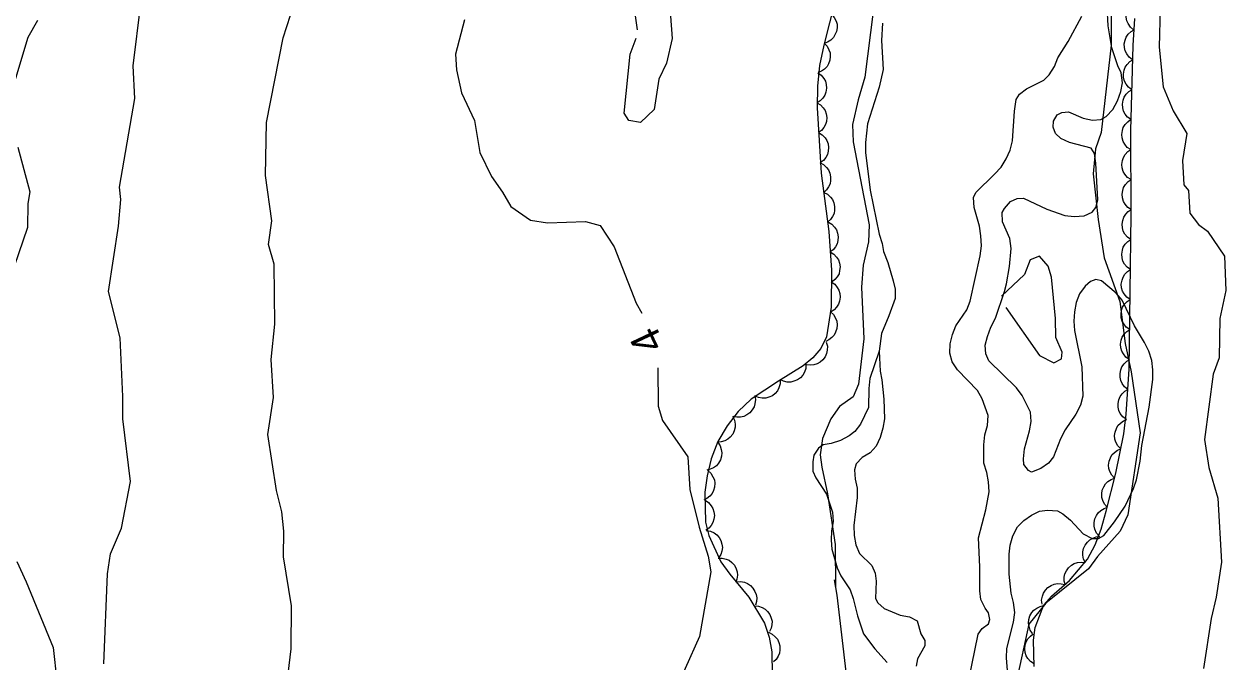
# Model space of a CAD drawing. Extents: x 282461 to 284471, y 5554090 to 5557646.
# Drawn here: x 283364.7 to 283484.9, y 5556219.4 to 5556283.2 of the extents above; entities that cross this region are included whole.
import ezdxf

# ---------------------------------------------------------------- set-up
doc = ezdxf.new("R2010")
doc.units = 0
for name, color, linetype in [('Niveau 2', 7, 'Continuous'), ('Niveau 4', 7, 'Continuous'), ('Niveau 44', 7, 'Continuous'), ('Niveau 7', 7, 'Continuous')]:
    doc.layers.add(name, color=color, linetype=linetype)

msp = doc.modelspace()

# ---------------------------------------------------------------- linework, layer by layer
at = {"layer": 'Niveau 2'}
for points in [[(283426.05, 5556282.6), (283424.89, 5556290.68)], [(283372.67, 5556219.18), (283373.02, 5556228.2), (283373.34, 5556230.18), (283374.42, 5556232.77), (283375.34, 5556237.41), (283374.58, 5556243.7), (283374.58, 5556245.93), (283374.3, 5556251.79), (283373.13, 5556256.42), (283374.13, 5556262.95), (283374.38, 5556265.64), (283374.24, 5556266.86), (283375.78, 5556275.71), (283375.61, 5556278.99), (283376.37, 5556285.19)], [(283478.34, 5556284.79), (283478.24, 5556280.87), (283478.65, 5556276.88), (283479.65, 5556274.49), (283481.03, 5556272.22), (283480.59, 5556269.54), (283480.71, 5556267.1), (283481.18, 5556266.54), (283481.32, 5556264.27), (283482.17, 5556263.13), (283483.08, 5556262.44), (283484.8, 5556259.97), (283484.93, 5556256.52), (283484.32, 5556253.72), (283484.25, 5556249.79), (283483.65, 5556248.16), (283482.78, 5556241.63), (283483.23, 5556238.82), (283484.12, 5556235.76), (283484.5, 5556229.36), (283483.96, 5556225.87), (283483.46, 5556223.71), (283482.68, 5556218.71)], [(283366.02, 5556283.54), (283365.08, 5556281.81), (283363.64, 5556277.05)], [(283390.71, 5556214.84), (283391.4, 5556220.7), (283391.43, 5556224.99), (283390.63, 5556229.9), (283390.69, 5556232.46), (283390.46, 5556234.4), (283389.93, 5556236.52), (283389.09, 5556242.12), (283389.65, 5556245.81), (283389.4, 5556249.62), (283389.77, 5556253.14), (283389.7, 5556259.16), (283389.13, 5556261.13), (283389.46, 5556263.49), (283388.83, 5556268.02), (283388.95, 5556273.32), (283390.62, 5556281.78), (283391.33, 5556284.06)], [(283408.74, 5556283.59), (283407.84, 5556280.16), (283407.94, 5556278.58), (283408.45, 5556276.29), (283409.74, 5556273.52), (283410.27, 5556270.34), (283411.46, 5556267.93), (283412.56, 5556266.37), (283413.37, 5556264.91), (283415.37, 5556263.57), (283417.05, 5556263.28), (283420.84, 5556263.41), (283422.32, 5556263.02), (283423.73, 5556260.9), (283425.92, 5556255.24), (283426.48, 5556254.25)], [(283429.36, 5556283.97), (283429.53, 5556281.74), (283428.96, 5556279.25)], [(283449.65, 5556284.41), (283448.8, 5556277.87), (283448.13, 5556275.59), (283447.58, 5556273.13), (283447.64, 5556271.39), (283449.24, 5556263.09), (283449.18, 5556261.38), (283448.63, 5556259.07), (283448.46, 5556256.87), (283448.71, 5556251.69), (283448.17, 5556247.16), (283447.62, 5556245.9), (283446.27, 5556244.92), (283445.39, 5556243.68), (283444.58, 5556241.73), (283444.32, 5556240.08), (283444.49, 5556238.85), (283445.08, 5556236.18), (283445.84, 5556231.11), (283445.88, 5556226.83)], [(283473.43, 5556283.99), (283473.46, 5556281.07), (283472.46, 5556272.32), (283471.89, 5556270.69), (283471.65, 5556268.18), (283472.13, 5556263.64), (283472.76, 5556259.79), (283474.31, 5556255.43), (283474.86, 5556251.23), (283475.45, 5556248.4), (283476.36, 5556242.29), (283475.12, 5556234.09), (283474.34, 5556232.47), (283472.07, 5556229.93), (283471.18, 5556228.7), (283466.92, 5556225.27), (283465.21, 5556223.16), (283463.96, 5556217.5)], [(283428.96, 5556279.25), (283428.2, 5556277.66), (283427.74, 5556274.63), (283426.36, 5556273.32), (283425.19, 5556273.51), (283424.73, 5556274.25), (283425.34, 5556280.16), (283425.92, 5556281.76)], [(283364.05, 5556270.85), (283365.25, 5556266.38), (283365.05, 5556265.22), (283365.02, 5556262.81), (283361.94, 5556253.85)], [(283462.9, 5556254.81), (283466.26, 5556250.02), (283467.7, 5556249.28), (283468.48, 5556249.7), (283468.55, 5556250.36), (283467.9, 5556251.82), (283467.87, 5556253.71), (283467.48, 5556257.86), (283467.14, 5556258.96), (283466.26, 5556259.95), (283465.34, 5556259.58), (283464.78, 5556258.13), (283462.46, 5556255.96)], [(283428.08, 5556248.79), (283428.12, 5556244.96), (283428.57, 5556243.52), (283431.08, 5556239.9), (283431.28, 5556236.63), (283432.23, 5556232.86), (283433.14, 5556229.97), (283433.4, 5556228.39), (283432.25, 5556221.91), (283429.38, 5556215.52)], [(283363.96, 5556229.42), (283364.89, 5556227.4), (283367.59, 5556220.81), (283367.96, 5556217.49), (283367.61, 5556214.99), (283365.17, 5556212.8), (283364.34, 5556212.93)], [(283445.75, 5556227.6), (283446.01, 5556226.05), (283447.38, 5556214.42)]]:
    msp.add_lwpolyline(points, dxfattribs=at)
at = {"layer": 'Niveau 4'}
for points in [[(283468.1, 5556279.8), (283469.14, 5556281.44), (283470.51, 5556283.95)], [(283450.58, 5556283.26), (283450.48, 5556281.52), (283450.64, 5556278.61), (283450.25, 5556276.86), (283449.07, 5556273.18), (283448.96, 5556272.25), (283448.86, 5556271.32), (283448.87, 5556270.33), (283449.32, 5556266.56), (283450.25, 5556262.15), (283450.55, 5556261.22), (283450.67, 5556260.41), (283451.1, 5556259.33), (283451.64, 5556257.48), (283451.82, 5556256.66), (283451.83, 5556255.73), (283451.2, 5556253.98), (283450.46, 5556252.23), (283450.25, 5556250.47), (283450.32, 5556248.45), (283450.5, 5556247.58), (283450.69, 5556245.66), (283450.77, 5556243.68), (283450.6, 5556242.75), (283450.32, 5556241.82), (283449.92, 5556240.94), (283449.34, 5556240.3), (283448.53, 5556239.82), (283447.95, 5556239.18), (283447.78, 5556238.6), (283447.85, 5556237.67), (283448.03, 5556236.74), (283448.04, 5556235.81), (283447.71, 5556233.01), (283447.72, 5556232.02), (283447.91, 5556231.1), (283448.26, 5556230.23), (283449.5, 5556229.02), (283449.85, 5556228.27), (283449.92, 5556227.45), (283449.87, 5556225.71), (283450.11, 5556225.3), (283450.75, 5556224.73), (283452.33, 5556224.04), (283453.27, 5556223.88), (283454.03, 5556223.48), (283454.39, 5556222.2)], [(283459.2, 5556217.6), (283460.15, 5556222.14), (283460.55, 5556222.73), (283461.19, 5556223.2), (283461.3, 5556223.61), (283461.18, 5556224.3), (283460.83, 5556224.76), (283460.41, 5556225.63), (283460.29, 5556226.5), (283460.32, 5556228.89), (283460.18, 5556231.79), (283460.92, 5556234.59), (283461.25, 5556236.4), (283461.18, 5556237.39), (283461, 5556238.32), (283460.7, 5556239.24), (283460.69, 5556241.1), (283460.79, 5556242.09), (283461.08, 5556243.03), (283461.13, 5556244.02), (283460.53, 5556245.7), (283460.06, 5556246.51), (283458.06, 5556248.58), (283457.53, 5556249.39), (283457.29, 5556250.26), (283457.34, 5556251.19), (283457.56, 5556252.12), (283457.91, 5556253), (283459, 5556254.58), (283459.34, 5556255.46), (283460.35, 5556260), (283460.46, 5556260.99), (283460.39, 5556261.98), (283460.27, 5556262.97), (283459.73, 5556264.83), (283459.66, 5556265.81), (283459.89, 5556266.34), (283461.79, 5556268.16), (283462.43, 5556268.87), (283462.95, 5556269.68), (283463.35, 5556270.56), (283463.57, 5556271.49), (283463.78, 5556274.46), (283463.94, 5556275.63), (283464.29, 5556276.15), (283464.98, 5556276.69), (283466.72, 5556277.57), (283467.24, 5556278.1), (283467.76, 5556278.92), (283468.1, 5556279.8)], [(283454.39, 5556222.2), (283454.8, 5556221.51), (283454.8, 5556220.99), (283454.06, 5556219.7), (283453.95, 5556218.94)]]:
    msp.add_lwpolyline(points, dxfattribs=at)
at = {"layer": 'Niveau 44'}
for points in [[(283446.96, 5556290.04), (283444.69, 5556281.06), (283444.28, 5556279.02), (283444.07, 5556276.96), (283444.03, 5556274.79), (283444.43, 5556268.27), (283445.21, 5556262.41), (283445.45, 5556258.54), (283445.43, 5556254.87), (283444.96, 5556251.89), (283444.4, 5556250.73), (283443.59, 5556249.79), (283442.64, 5556248.98), (283440.15, 5556247.47), (283437.42, 5556245.67)], [(283475.69, 5556282.6), (283475.37, 5556282.87), (283475.14, 5556283.21), (283475, 5556283.5), (283474.94, 5556283.85), (283474.95, 5556284.22), (283475.05, 5556284.59), (283475.17, 5556284.89), (283475.39, 5556285.17), (283475.66, 5556285.41), (283475.98, 5556285.58)], [(283445.47, 5556284.15), (283445.75, 5556283.84), (283445.92, 5556283.47), (283446.02, 5556283.15), (283446.02, 5556282.8), (283445.96, 5556282.44), (283445.81, 5556282.09), (283445.65, 5556281.81), (283445.39, 5556281.57), (283445.07, 5556281.37), (283444.74, 5556281.24)], [(283465.75, 5556218.91), (283465.67, 5556221.56), (283465.83, 5556222.83), (283466.71, 5556225.09), (283467.49, 5556225.97), (283469.27, 5556227.52), (283471.09, 5556229.67), (283471.86, 5556231.08), (283472.45, 5556232.67), (283472.96, 5556234.46), (283473.9, 5556238.27), (283474.71, 5556242.18), (283474.96, 5556244.17), (283475.25, 5556248.64), (283475.45, 5556264.11), (283475.4, 5556272.54), (283475.65, 5556281.04), (283475.8, 5556283.74)], [(283475.57, 5556279.6), (283475.24, 5556279.86), (283475, 5556280.19), (283474.84, 5556280.48), (283474.77, 5556280.82), (283474.76, 5556281.19), (283474.85, 5556281.56), (283474.95, 5556281.87), (283475.16, 5556282.15), (283475.43, 5556282.41), (283475.74, 5556282.6)], [(283444.73, 5556281.25), (283445.02, 5556280.95), (283445.21, 5556280.59), (283445.32, 5556280.28), (283445.34, 5556279.93), (283445.3, 5556279.56), (283445.16, 5556279.2), (283445.02, 5556278.91), (283444.77, 5556278.66), (283444.47, 5556278.45), (283444.14, 5556278.31)], [(283475.52, 5556276.6), (283475.18, 5556276.85), (283474.93, 5556277.17), (283474.77, 5556277.46), (283474.69, 5556277.8), (283474.67, 5556278.17), (283474.74, 5556278.55), (283474.84, 5556278.86), (283475.04, 5556279.14), (283475.3, 5556279.41), (283475.61, 5556279.6)], [(283444.09, 5556278.3), (283444.44, 5556278.06), (283444.69, 5556277.74), (283444.85, 5556277.46), (283444.94, 5556277.11), (283444.96, 5556276.75), (283444.89, 5556276.37), (283444.8, 5556276.06), (283444.6, 5556275.77), (283444.34, 5556275.5), (283444.04, 5556275.3)], [(283475.43, 5556273.61), (283475.09, 5556273.85), (283474.85, 5556274.17), (283474.68, 5556274.46), (283474.6, 5556274.8), (283474.58, 5556275.17), (283474.66, 5556275.55), (283474.75, 5556275.86), (283474.96, 5556276.15), (283475.22, 5556276.41), (283475.52, 5556276.6)], [(283444, 5556275.3), (283444.36, 5556275.09), (283444.63, 5556274.79), (283444.82, 5556274.52), (283444.93, 5556274.19), (283444.99, 5556273.82), (283444.95, 5556273.44), (283444.88, 5556273.12), (283444.7, 5556272.82), (283444.47, 5556272.53), (283444.18, 5556272.31)], [(283475.41, 5556270.61), (283475.06, 5556270.84), (283474.81, 5556271.16), (283474.63, 5556271.44), (283474.54, 5556271.78), (283474.51, 5556272.14), (283474.57, 5556272.52), (283474.65, 5556272.84), (283474.85, 5556273.13), (283475.1, 5556273.4), (283475.39, 5556273.61)], [(283444.18, 5556272.31), (283444.54, 5556272.1), (283444.82, 5556271.8), (283445.01, 5556271.53), (283445.12, 5556271.19), (283445.17, 5556270.83), (283445.13, 5556270.45), (283445.06, 5556270.13), (283444.89, 5556269.82), (283444.65, 5556269.54), (283444.37, 5556269.32)], [(283475.43, 5556267.61), (283475.08, 5556267.84), (283474.82, 5556268.16), (283474.65, 5556268.44), (283474.56, 5556268.78), (283474.52, 5556269.14), (283474.59, 5556269.52), (283474.67, 5556269.84), (283474.86, 5556270.13), (283475.11, 5556270.41), (283475.41, 5556270.61)], [(283444.29, 5556269.31), (283444.67, 5556269.12), (283444.96, 5556268.84), (283445.17, 5556268.59), (283445.3, 5556268.26), (283445.38, 5556267.9), (283445.37, 5556267.52), (283445.32, 5556267.2), (283445.17, 5556266.88), (283444.96, 5556266.58), (283444.69, 5556266.34)], [(283475.45, 5556264.61), (283475.1, 5556264.84), (283474.84, 5556265.16), (283474.67, 5556265.44), (283474.58, 5556265.78), (283474.54, 5556266.15), (283474.6, 5556266.52), (283474.69, 5556266.84), (283474.88, 5556267.13), (283475.13, 5556267.41), (283475.43, 5556267.61)], [(283444.69, 5556266.34), (283445.06, 5556266.15), (283445.36, 5556265.87), (283445.56, 5556265.62), (283445.7, 5556265.29), (283445.78, 5556264.93), (283445.76, 5556264.55), (283445.72, 5556264.23), (283445.57, 5556263.91), (283445.35, 5556263.61), (283445.08, 5556263.37)], [(283475.42, 5556261.61), (283475.07, 5556261.85), (283474.82, 5556262.17), (283474.65, 5556262.46), (283474.57, 5556262.8), (283474.54, 5556263.17), (283474.61, 5556263.54), (283474.7, 5556263.85), (283474.9, 5556264.15), (283475.16, 5556264.41), (283475.46, 5556264.61)], [(283445.15, 5556263.37), (283445.51, 5556263.16), (283445.78, 5556262.86), (283445.97, 5556262.59), (283446.08, 5556262.26), (283446.14, 5556261.89), (283446.1, 5556261.51), (283446.03, 5556261.19), (283445.86, 5556260.89), (283445.62, 5556260.6), (283445.34, 5556260.38)], [(283475.38, 5556258.62), (283475.04, 5556258.85), (283474.78, 5556259.17), (283474.62, 5556259.46), (283474.53, 5556259.8), (283474.5, 5556260.17), (283474.57, 5556260.54), (283474.66, 5556260.86), (283474.86, 5556261.15), (283475.12, 5556261.42), (283475.42, 5556261.61)], [(283445.34, 5556260.38), (283445.7, 5556260.17), (283445.97, 5556259.87), (283446.16, 5556259.6), (283446.27, 5556259.26), (283446.32, 5556258.9), (283446.28, 5556258.52), (283446.22, 5556258.2), (283446.04, 5556257.89), (283445.81, 5556257.61), (283445.52, 5556257.39)], [(283475.34, 5556255.62), (283475, 5556255.86), (283474.75, 5556256.18), (283474.58, 5556256.46), (283474.49, 5556256.8), (283474.46, 5556257.17), (283474.53, 5556257.55), (283474.63, 5556257.86), (283474.82, 5556258.15), (283475.08, 5556258.42), (283475.38, 5556258.62)], [(283445.44, 5556257.39), (283445.79, 5556257.15), (283446.04, 5556256.83), (283446.21, 5556256.55), (283446.3, 5556256.21), (283446.33, 5556255.84), (283446.26, 5556255.46), (283446.18, 5556255.15), (283445.98, 5556254.86), (283445.73, 5556254.59), (283445.43, 5556254.39)], [(283475.3, 5556252.62), (283474.96, 5556252.86), (283474.71, 5556253.18), (283474.54, 5556253.46), (283474.45, 5556253.8), (283474.43, 5556254.17), (283474.49, 5556254.55), (283474.59, 5556254.86), (283474.78, 5556255.15), (283475.04, 5556255.42), (283475.34, 5556255.62)], [(283445.35, 5556254.39), (283445.66, 5556254.11), (283445.86, 5556253.76), (283445.99, 5556253.45), (283446.03, 5556253.1), (283446, 5556252.73), (283445.88, 5556252.37), (283445.74, 5556252.07), (283445.5, 5556251.81), (283445.21, 5556251.58), (283444.89, 5556251.43)], [(283475.26, 5556249.62), (283474.92, 5556249.86), (283474.67, 5556250.18), (283474.5, 5556250.46), (283474.41, 5556250.8), (283474.39, 5556251.17), (283474.46, 5556251.55), (283474.55, 5556251.86), (283474.75, 5556252.15), (283475, 5556252.42), (283475.3, 5556252.62)], [(283444.94, 5556251.35), (283445.05, 5556250.95), (283445.03, 5556250.54), (283444.98, 5556250.22), (283444.83, 5556249.9), (283444.61, 5556249.6), (283444.32, 5556249.36), (283444.04, 5556249.18), (283443.71, 5556249.08), (283443.34, 5556249.04), (283442.98, 5556249.08)], [(283442.91, 5556249.14), (283442.89, 5556248.73), (283442.75, 5556248.34), (283442.6, 5556248.05), (283442.36, 5556247.8), (283442.06, 5556247.58), (283441.7, 5556247.44), (283441.39, 5556247.35), (283441.04, 5556247.36), (283440.67, 5556247.44), (283440.35, 5556247.59)], [(283475.12, 5556246.63), (283474.79, 5556246.88), (283474.55, 5556247.22), (283474.4, 5556247.51), (283474.33, 5556247.85), (283474.33, 5556248.22), (283474.41, 5556248.59), (283474.52, 5556248.9), (283474.73, 5556249.18), (283475, 5556249.44), (283475.31, 5556249.62)], [(283440.34, 5556247.6), (283440.34, 5556247.18), (283440.21, 5556246.79), (283440.07, 5556246.49), (283439.84, 5556246.23), (283439.55, 5556246), (283439.2, 5556245.85), (283438.89, 5556245.75), (283438.54, 5556245.75), (283438.17, 5556245.81), (283437.84, 5556245.95)], [(283474.93, 5556243.64), (283474.6, 5556243.89), (283474.36, 5556244.22), (283474.21, 5556244.52), (283474.14, 5556244.86), (283474.13, 5556245.23), (283474.22, 5556245.6), (283474.33, 5556245.91), (283474.54, 5556246.19), (283474.81, 5556246.45), (283475.12, 5556246.63)], [(283437.42, 5556245.67), (283436.12, 5556244.41), (283435.02, 5556242.99), (283434.11, 5556241.41), (283433.43, 5556239.7), (283433.02, 5556238), (283432.8, 5556236.36), (283432.87, 5556233.35), (283433.18, 5556232.01), (283434.4, 5556229.38), (283435.28, 5556228.17), (283437.2, 5556225.86), (283438.76, 5556223.27), (283439.23, 5556221.86), (283439.49, 5556220.39), (283439.57, 5556215.76)], [(283437.78, 5556246.02), (283437.85, 5556245.61), (283437.8, 5556245.2), (283437.72, 5556244.88), (283437.54, 5556244.58), (283437.3, 5556244.3), (283436.98, 5556244.09), (283436.69, 5556243.93), (283436.35, 5556243.87), (283435.98, 5556243.86), (283435.63, 5556243.93)], [(283435.57, 5556243.95), (283435.76, 5556243.57), (283435.82, 5556243.17), (283435.83, 5556242.84), (283435.74, 5556242.5), (283435.58, 5556242.17), (283435.34, 5556241.87), (283435.1, 5556241.65), (283434.79, 5556241.49), (283434.44, 5556241.38), (283434.08, 5556241.35)], [(283474.4, 5556240.68), (283474.11, 5556240.98), (283473.92, 5556241.34), (283473.81, 5556241.65), (283473.79, 5556242.01), (283473.84, 5556242.37), (283473.97, 5556242.73), (283474.12, 5556243.02), (283474.37, 5556243.27), (283474.68, 5556243.48), (283475.01, 5556243.62)], [(283434.09, 5556241.35), (283434.32, 5556241), (283434.44, 5556240.61), (283434.5, 5556240.29), (283434.45, 5556239.94), (283434.35, 5556239.59), (283434.15, 5556239.26), (283433.95, 5556239), (283433.66, 5556238.8), (283433.33, 5556238.64), (283432.98, 5556238.56)], [(283473.79, 5556237.75), (283473.5, 5556238.05), (283473.31, 5556238.41), (283473.2, 5556238.72), (283473.18, 5556239.07), (283473.23, 5556239.44), (283473.37, 5556239.79), (283473.52, 5556240.08), (283473.77, 5556240.33), (283474.07, 5556240.55), (283474.4, 5556240.68)], [(283433.09, 5556238.52), (283433.4, 5556238.24), (283433.61, 5556237.89), (283433.75, 5556237.59), (283433.79, 5556237.24), (283433.77, 5556236.87), (283433.66, 5556236.51), (283433.53, 5556236.21), (283433.3, 5556235.94), (283433.01, 5556235.71), (283432.69, 5556235.55)], [(283473.05, 5556234.84), (283472.77, 5556235.15), (283472.6, 5556235.52), (283472.5, 5556235.83), (283472.5, 5556236.18), (283472.55, 5556236.55), (283472.71, 5556236.9), (283472.87, 5556237.18), (283473.12, 5556237.42), (283473.43, 5556237.63), (283473.77, 5556237.75)], [(283432.82, 5556235.54), (283433.17, 5556235.31), (283433.43, 5556235), (283433.61, 5556234.73), (283433.71, 5556234.39), (283433.75, 5556234.02), (283433.69, 5556233.64), (283433.61, 5556233.33), (283433.43, 5556233.03), (283433.18, 5556232.75), (283432.89, 5556232.54)], [(283472.25, 5556231.95), (283471.98, 5556232.27), (283471.82, 5556232.65), (283471.73, 5556232.97), (283471.74, 5556233.32), (283471.81, 5556233.68), (283471.97, 5556234.02), (283472.14, 5556234.3), (283472.41, 5556234.53), (283472.73, 5556234.72), (283473.07, 5556234.84)], [(283432.94, 5556232.53), (283433.35, 5556232.46), (283433.72, 5556232.28), (283433.99, 5556232.1), (283434.22, 5556231.83), (283434.4, 5556231.51), (283434.5, 5556231.14), (283434.55, 5556230.81), (283434.5, 5556230.47), (283434.39, 5556230.11), (283434.2, 5556229.81)], [(283470.88, 5556229.28), (283470.69, 5556229.65), (283470.61, 5556230.05), (283470.6, 5556230.38), (283470.68, 5556230.72), (283470.83, 5556231.06), (283471.07, 5556231.36), (283471.3, 5556231.6), (283471.61, 5556231.76), (283471.96, 5556231.88), (283472.32, 5556231.91)], [(283434.12, 5556229.76), (283434.54, 5556229.77), (283434.93, 5556229.67), (283435.24, 5556229.54), (283435.51, 5556229.32), (283435.75, 5556229.04), (283435.92, 5556228.7), (283436.04, 5556228.39), (283436.05, 5556228.04), (283436.01, 5556227.67), (283435.89, 5556227.33)], [(283468.87, 5556227.04), (283468.75, 5556227.45), (283468.76, 5556227.85), (283468.81, 5556228.18), (283468.97, 5556228.5), (283469.18, 5556228.8), (283469.47, 5556229.05), (283469.74, 5556229.23), (283470.08, 5556229.33), (283470.45, 5556229.37), (283470.81, 5556229.33)], [(283435.94, 5556227.38), (283436.36, 5556227.42), (283436.75, 5556227.34), (283437.07, 5556227.23), (283437.35, 5556227.03), (283437.61, 5556226.76), (283437.81, 5556226.43), (283437.94, 5556226.13), (283437.98, 5556225.79), (283437.96, 5556225.41), (283437.86, 5556225.07)], [(283466.54, 5556225.14), (283466.49, 5556225.56), (283466.56, 5556225.96), (283466.66, 5556226.27), (283466.86, 5556226.56), (283467.11, 5556226.83), (283467.44, 5556227.03), (283467.73, 5556227.17), (283468.08, 5556227.21), (283468.45, 5556227.2), (283468.8, 5556227.11)], [(283437.73, 5556224.98), (283438.15, 5556224.96), (283438.53, 5556224.82), (283438.82, 5556224.67), (283439.07, 5556224.42), (283439.29, 5556224.12), (283439.43, 5556223.77), (283439.52, 5556223.45), (283439.5, 5556223.1), (283439.43, 5556222.74), (283439.28, 5556222.41)], [(283465.59, 5556222.22), (283465.35, 5556222.56), (283465.23, 5556222.95), (283465.17, 5556223.27), (283465.21, 5556223.62), (283465.32, 5556223.98), (283465.51, 5556224.31), (283465.71, 5556224.57), (283466, 5556224.77), (283466.33, 5556224.93), (283466.68, 5556225.01)], [(283439.15, 5556222.34), (283439.53, 5556222.17), (283439.83, 5556221.9), (283440.05, 5556221.65), (283440.2, 5556221.33), (283440.3, 5556220.98), (283440.3, 5556220.59), (283440.27, 5556220.27), (283440.13, 5556219.95), (283439.93, 5556219.63), (283439.67, 5556219.38)], [(283465.74, 5556219.18), (283465.39, 5556219.41), (283465.12, 5556219.72), (283464.94, 5556219.99), (283464.84, 5556220.33), (283464.8, 5556220.7), (283464.85, 5556221.08), (283464.93, 5556221.39), (283465.12, 5556221.69), (283465.36, 5556221.97), (283465.65, 5556222.18)]]:
    msp.add_lwpolyline(points, dxfattribs=at)
at = {"layer": 'Niveau 7'}
for points in [[(283468.4, 5556271.72), (283467.87, 5556272.23), (283467.64, 5556272.87), (283467.69, 5556273.45), (283468.03, 5556274.1), (283468.5, 5556274.33), (283469.19, 5556274.4), (283470.66, 5556273.77), (283471.59, 5556273.55), (283472.4, 5556273.62), (283472.93, 5556273.91), (283473.62, 5556274.62), (283474.08, 5556275.49), (283474.42, 5556276.43), (283474.59, 5556277.3), (283474.46, 5556278.29), (283474.11, 5556278.98), (283473.51, 5556280.78), (283473.14, 5556282.99), (283472.93, 5556286.77)], [(283463.22, 5556216.82), (283462.96, 5556219.78), (283463.01, 5556220.71), (283463.69, 5556223.34), (283463.8, 5556224.33), (283463.67, 5556225.31), (283463.43, 5556226.24), (283463.24, 5556228.16), (283463.23, 5556230.14), (283463.33, 5556231.07), (283463.62, 5556232), (283464.08, 5556232.88), (283464.71, 5556233.52), (283465.46, 5556234.05), (283466.27, 5556234.47), (283467.09, 5556234.54), (283468.08, 5556234.49), (283468.61, 5556234.2), (283469.37, 5556233.57), (283470.66, 5556232.19), (283471.54, 5556231.73), (283472.18, 5556231.73), (283472.7, 5556232.03), (283473.79, 5556233.38), (283474.83, 5556234.96), (283475.69, 5556236.71), (283475.97, 5556237.59), (283476.36, 5556239.45), (283476.52, 5556241.02), (283477.25, 5556244.87), (283477.63, 5556247.61), (283477.63, 5556248.59), (283477.5, 5556249.52), (283477.2, 5556250.45), (283476.79, 5556251.32), (283475.78, 5556253), (283474.54, 5556255.54), (283473.95, 5556256.24), (283472.48, 5556257.5), (283471.9, 5556257.61), (283471.38, 5556257.43), (283470.86, 5556256.96), (283470.28, 5556256.2), (283469.94, 5556255.33), (283469.77, 5556254.39), (283469.72, 5556253.46), (283469.79, 5556252.53), (283470.52, 5556248.88), (283470.6, 5556245.97), (283470.38, 5556245.04), (283469.92, 5556244.16), (283468.83, 5556242.58), (283468.37, 5556241.7), (283467.68, 5556239.89), (283467.17, 5556239.25), (283466.41, 5556238.72), (283465.48, 5556238.36), (283465.19, 5556238.53), (283464.72, 5556239.11), (283464.66, 5556239.69), (283464.77, 5556240.68), (283465.27, 5556242.49), (283465.44, 5556243.42), (283465.37, 5556244.35), (283464.55, 5556246.03), (283463.96, 5556246.78), (283461.2, 5556249.48), (283460.9, 5556250.18), (283460.83, 5556251.05), (283461.06, 5556251.93), (283461.4, 5556252.86), (283461.86, 5556253.74), (283462.77, 5556256.42), (283462.99, 5556257.18), (283463.27, 5556258.93), (283463.43, 5556260.73), (283463.31, 5556261.72), (283462.59, 5556263.4), (283462.53, 5556264.33), (283462.76, 5556264.74), (283463.39, 5556265.44), (283464.03, 5556265.74), (283464.67, 5556265.75), (283467.01, 5556264.66), (283468.82, 5556264.04), (283469.75, 5556263.93), (283470.74, 5556264), (283471.55, 5556264.36), (283471.9, 5556264.83), (283472.12, 5556265.58), (283471.92, 5556269.25), (283471.79, 5556270.24), (283471.44, 5556270.76), (283469.28, 5556271.32), (283468.4, 5556271.72)], [(283450.25, 5556250.47), (283449.31, 5556247.72), (283449.2, 5556246.73), (283449.17, 5556244.81), (283448.37, 5556243.17), (283447.8, 5556242.41), (283447.22, 5556242), (283446.36, 5556241.52), (283445.43, 5556241.22), (283444.62, 5556241.1), (283444.16, 5556240.74), (283443.7, 5556240.04), (283443.59, 5556239.4), (283443.6, 5556238.47), (283443.9, 5556237.78), (283444.97, 5556236.16), (283445.57, 5556234.36), (283445.64, 5556233.43), (283445.47, 5556232.5), (283445.43, 5556231.57), (283445.5, 5556230.64), (283446.04, 5556228.79), (283446.4, 5556227.98), (283447.35, 5556226.59), (283447.65, 5556225.72), (283448.07, 5556223.98), (283448.68, 5556222.19), (283449.8, 5556220.69), (283451.04, 5556219.31)]]:
    msp.add_lwpolyline(points, dxfattribs=at)

# ---------------------------------------------------------------- texts
at = {"layer": 'Niveau 2'}
msp.add_text('4', height=3, rotation=115.2962, dxfattribs=at).set_placement((283428.81, 5556251.09))

doc.saveas('drawing.dxf')
